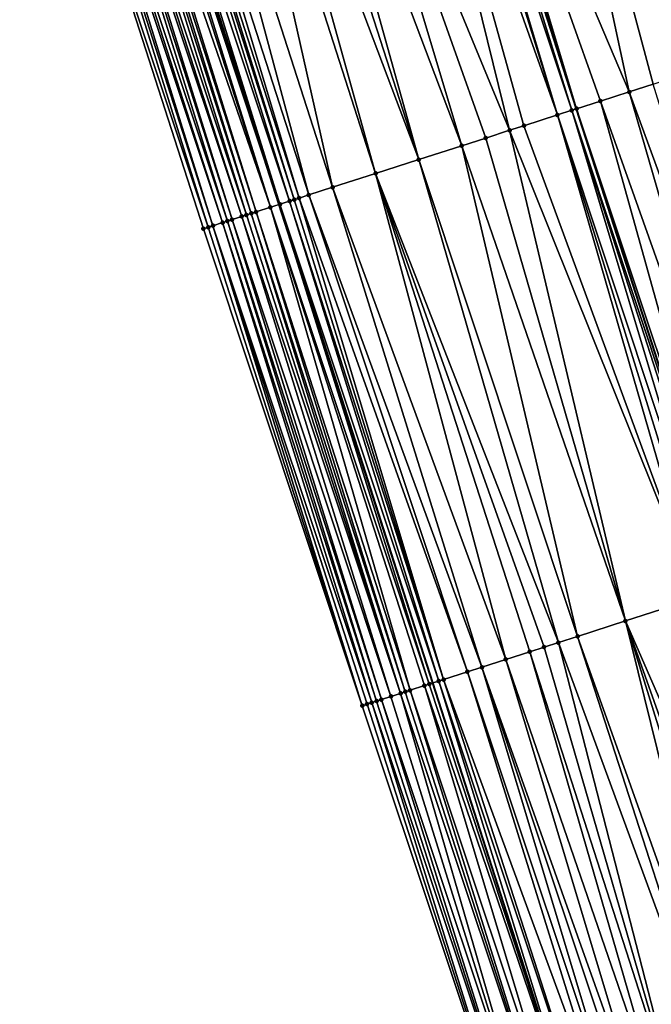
# Model space of a CAD drawing. Header units: feet. Extents: x 2004186 to 2014793, y 836912 to 864902.
# Tile 793 of 974: x 2004984 to 2005009, y 857539 to 857578. Entities that reach past the tile are written whole.
import ezdxf

# ---------------------------------------------------------------- set-up
doc = ezdxf.new("R2010")
doc.units = ezdxf.units.FT
doc.header["$LTSCALE"] = 100
doc.header["$MEASUREMENT"] = 0
for name, color, linetype, lineweight in [('EP_Travel Lane', 5, 'Continuous', 40), ('GPL_Skip Line', 2, 'Continuous', 40), ('Road Shots', 4, 'Continuous', 200), ('Road X-Section', 30, 'Continuous', 13)]:
    doc.layers.add(name, color=color, linetype=linetype, lineweight=lineweight)
doc.layers.add('I-77 SB_MM21-27-Surface-Border', color=7, linetype='Continuous')
doc.layers.add('I-77 SB_MM21-27-Surface-TIN', color=7, linetype='Continuous')

msp = doc.modelspace()

# ---------------------------------------------------------------- linework, layer by layer
at = {"layer": 'EP_Travel Lane'}
msp.add_polyline3d([(2005030.847943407, 857456.7306624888, 455.9393414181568), (2005024.733857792, 857475.7714701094, 456.197076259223), (2005018.619695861, 857494.8125154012, 456.434104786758), (2005012.505488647, 857513.8537017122, 456.6588402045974), (2005006.39124381, 857532.8950051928, 456.8733614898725), (2005000.276991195, 857551.9363328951, 457.0857844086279), (2004994.160556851, 857570.982678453, 457.2756111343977), (2004988.045636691, 857590.0240859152, 457.4602946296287), (2004981.930654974, 857609.0656850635, 457.6176577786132), (2004975.815672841, 857628.1072855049, 457.7748641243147), (2004969.700781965, 857647.1486017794, 457.9725395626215), (2004963.585732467, 857666.1904119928, 458.0998415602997), (2004957.470680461, 857685.2322300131, 458.2260439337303), (2004951.355542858, 857704.2743145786, 458.3142528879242), (2004945.147646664, 857723.2676227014, 458.3893533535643), (2004938.915284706, 857742.2717968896, 458.4708623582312)], dxfattribs=at)
at = {"layer": 'GPL_Skip Line'}
msp.add_polyline3d([(2005042.805789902, 857460.5830313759, 456.157909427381), (2005036.669414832, 857479.6168131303, 456.4030003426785), (2005030.532964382, 857498.6508287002, 456.6277087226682), (2005024.396535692, 857517.6847767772, 456.8583007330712), (2005018.260045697, 857536.7189150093, 457.0723161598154), (2005012.123514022, 857555.753182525, 457.2750614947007), (2005005.995224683, 857574.7901991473, 457.4710790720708), (2004999.86792123, 857593.827726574, 457.6421322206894), (2004993.740580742, 857612.8653690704, 457.7967889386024), (2004987.613235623, 857631.9030259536, 457.9493957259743), (2004981.485888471, 857650.9406891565, 458.1011020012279), (2004975.358526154, 857669.9783994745, 458.2460947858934), (2004969.231142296, 857689.016176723, 458.3815505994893), (2004963.103651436, 857708.0542864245, 458.4696348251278), (2004956.954004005, 857727.0851855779, 458.5624127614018), (2004950.800061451, 857746.1147352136, 458.6383412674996)], dxfattribs=at)
at = {"layer": 'I-77 SB_MM21-27-Surface-Border', "color": 3, "linetype": 'ByBlock', "lineweight": -2}
msp.add_polyline3d([(2005029.493789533, 857456.2948758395, 455.8774083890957), (2005023.91494271, 857475.507865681, 456.1647950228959), (2005017.016992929, 857494.2966897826, 456.3649287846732), (2005010.499782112, 857513.2081428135, 456.5744536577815), (2005003.79216816, 857532.0583857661, 456.7701760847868), (2004997.465243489, 857551.0314117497, 456.9618759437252), (2004991.144678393, 857570.0130367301, 457.142535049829), (2004985.017410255, 857589.050454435, 457.3292210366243), (2004978.890080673, 857608.0880630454, 457.4886890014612), (2004972.762734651, 857627.1257227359, 457.6409129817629), (2004966.825785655, 857646.2246112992, 457.7997255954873), (2004961.079227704, 857665.3847473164, 457.9624888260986), (2004955.523053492, 857684.6061534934, 458.1259900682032), (2004950.633910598, 857704.0422897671, 458.2838603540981), (2004943.82334371, 857722.8395100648, 458.3345819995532), (2004937.098498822, 857741.6844776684, 458.3956095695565)], dxfattribs=at)
at = {"layer": 'I-77 SB_MM21-27-Surface-TIN', "color": 128, "linetype": 'ByBlock', "lineweight": -2}
for points in [[(2005009.00592527, 857596.7699847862, 457.4929378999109), (2005007.6732968, 857596.3409144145, 457.5134199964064), (2005014.752490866, 857577.609825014, 457.3335510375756)], [(2005007.6732968, 857596.3409144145, 457.5134199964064), (2005006.53104693, 857595.9731301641, 457.5323505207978), (2005013.229486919, 857577.1194588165, 457.3569676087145)], [(2005007.6732968, 857596.3409144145, 457.5134199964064), (2005013.229486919, 857577.1194588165, 457.3569676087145), (2005014.752490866, 857577.609825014, 457.3335510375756)], [(2005006.53104693, 857595.9731301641, 457.5323505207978), (2005005.388786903, 857595.6053774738, 457.5467840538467), (2005012.087230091, 857576.7516961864, 457.3728175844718)], [(2005006.53104693, 857595.9731301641, 457.5323505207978), (2005012.087230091, 857576.7516961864, 457.3728175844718), (2005013.229486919, 857577.1194588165, 457.3569676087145)], [(2005005.388786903, 857595.6053774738, 457.5467840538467), (2005003.86578471, 857595.115005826, 457.570977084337), (2005011.325729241, 857576.5065095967, 457.3850232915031)], [(2005005.388786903, 857595.6053774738, 457.5467840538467), (2005011.325729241, 857576.5065095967, 457.3850232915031), (2005012.087230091, 857576.7516961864, 457.3728175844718)], [(2005003.86578471, 857595.115005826, 457.570977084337), (2005000.248674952, 857593.9503096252, 457.6374890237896), (2005008.089341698, 857575.4644943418, 457.4329432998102)], [(2005003.86578471, 857595.115005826, 457.570977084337), (2005009.041216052, 857575.7709828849, 457.4169300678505), (2005011.325729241, 857576.5065095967, 457.3850232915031)], [(2005003.86578471, 857595.115005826, 457.570977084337), (2005008.089341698, 857575.4644943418, 457.4329432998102), (2005009.041216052, 857575.7709828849, 457.4169300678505)], [(2005000.248674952, 857593.9503096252, 457.6374890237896), (2005000.058295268, 857593.8890268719, 457.6385606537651), (2005005.995224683, 857574.7901991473, 457.4710790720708)], [(2005000.248674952, 857593.9503096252, 457.6374890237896), (2005005.995224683, 857574.7901991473, 457.4710790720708), (2005006.947096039, 857575.0966970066, 457.4537384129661)], [(2005000.248674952, 857593.9503096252, 457.6374890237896), (2005006.947096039, 857575.0966970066, 457.4537384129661), (2005008.089341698, 857575.4644943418, 457.4329432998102)], [(2004999.29676139, 857593.6439429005, 457.6361441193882), (2004998.535220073, 857593.3988820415, 457.6304343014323), (2005005.233680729, 857574.5451464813, 457.4642018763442)], [(2004999.487159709, 857593.7051677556, 457.6433224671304), (2004999.29676139, 857593.6439429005, 457.6361441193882), (2005005.233680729, 857574.5451464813, 457.4642018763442)], [(2004999.487159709, 857593.7051677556, 457.6433224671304), (2005005.804841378, 857574.728927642, 457.4705479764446), (2004999.86792123, 857593.827726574, 457.6421322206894)], [(2004999.487159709, 857593.7051677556, 457.6433224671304), (2005005.233680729, 857574.5451464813, 457.4642018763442), (2005005.804841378, 857574.728927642, 457.4705479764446)], [(2005000.058295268, 857593.8890268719, 457.6385606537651), (2004999.86792123, 857593.827726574, 457.6421322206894), (2005005.995224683, 857574.7901991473, 457.4710790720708)], [(2005005.804841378, 857574.728927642, 457.4705479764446), (2005005.995224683, 857574.7901991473, 457.4710790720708), (2004999.86792123, 857593.827726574, 457.6421322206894)], [(2004998.535220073, 857593.3988820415, 457.6304343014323), (2004995.679386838, 857592.4800694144, 457.5854267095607), (2005003.329802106, 857573.9325730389, 457.4387127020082)], [(2004998.535220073, 857593.3988820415, 457.6304343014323), (2005003.900962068, 857574.1163563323, 457.4447549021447), (2005005.233680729, 857574.5451464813, 457.4642018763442)], [(2004998.535220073, 857593.3988820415, 457.6304343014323), (2005003.329802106, 857573.9325730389, 457.4387127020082), (2005003.900962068, 857574.1163563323, 457.4447549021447)], [(2004995.679386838, 857592.4800694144, 457.5854267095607), (2004994.346672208, 857592.0512667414, 457.5677641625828), (2005001.425923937, 857573.3199981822, 457.4134250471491)], [(2004995.679386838, 857592.4800694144, 457.5854267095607), (2005002.377861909, 857573.626289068, 457.4255762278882), (2005003.329802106, 857573.9325730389, 457.4387127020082)], [(2004995.679386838, 857592.4800694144, 457.5854267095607), (2005001.425923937, 857573.3199981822, 457.4134250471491), (2005002.377861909, 857573.626289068, 457.4255762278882)], [(2004994.346672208, 857592.0512667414, 457.5677641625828), (2004993.585114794, 857591.8062558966, 457.554927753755), (2004999.712418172, 857572.7687287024, 457.3838421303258)], [(2004994.346672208, 857592.0512667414, 457.5677641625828), (2004999.712418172, 857572.7687287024, 457.3838421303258), (2005001.425923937, 857573.3199981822, 457.4134250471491)], [(2004993.585114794, 857591.8062558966, 457.554927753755), (2004992.633167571, 857591.4999937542, 457.5386808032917), (2004999.712418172, 857572.7687287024, 457.3838421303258)], [(2004991.87160585, 857591.2549962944, 457.5239371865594), (2004990.158107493, 857590.7037037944, 457.4976342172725), (2004996.285389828, 857571.6662419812, 457.3172327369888)], [(2004992.633167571, 857591.4999937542, 457.5386808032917), (2004991.87160585, 857591.2549962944, 457.5239371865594), (2004997.998898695, 857572.2175018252, 457.3481886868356)], [(2004991.87160585, 857591.2549962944, 457.5239371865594), (2004996.285389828, 857571.6662419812, 457.3172327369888), (2004997.998898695, 857572.2175018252, 457.3481886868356)], [(2004992.633167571, 857591.4999937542, 457.5386808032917), (2004997.998898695, 857572.2175018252, 457.3481886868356), (2004999.712418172, 857572.7687287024, 457.3838421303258)], [(2004989.20617601, 857590.397392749, 457.4883555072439), (2004988.825396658, 857590.2748893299, 457.4816518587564), (2004994.952670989, 857571.2374523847, 457.2977070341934)], [(2004990.158107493, 857590.7037037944, 457.4976342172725), (2004989.20617601, 857590.397392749, 457.4883555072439), (2004995.333454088, 857571.359944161, 457.3060696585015)], [(2004989.20617601, 857590.397392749, 457.4883555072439), (2004994.952670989, 857571.2374523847, 457.2977070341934), (2004995.333454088, 857571.359944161, 457.3060696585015)], [(2004990.158107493, 857590.7037037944, 457.4976342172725), (2004995.333454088, 857571.359944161, 457.3060696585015), (2004996.285389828, 857571.6662419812, 457.3172327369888)], [(2004987.873415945, 857589.968731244, 457.4505778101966), (2004994.160556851, 857570.982678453, 457.2756111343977), (2004988.045636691, 857590.0240859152, 457.4602946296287)], [(2004988.063822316, 857590.0299310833, 457.4613206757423), (2004988.045636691, 857590.0240859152, 457.4602946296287), (2004994.160556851, 857570.982678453, 457.2756111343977)], [(2004988.254220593, 857590.0911560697, 457.4684803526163), (2004988.063822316, 857590.0299310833, 457.4613206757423), (2004994.191096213, 857570.9924954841, 457.2771841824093)], [(2004988.063822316, 857590.0299310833, 457.4613206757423), (2004994.160556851, 857570.982678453, 457.2756111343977), (2004994.191096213, 857570.9924954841, 457.2771841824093)], [(2004988.635000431, 857590.2136579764, 457.4753994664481), (2004988.254220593, 857590.0911560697, 457.4684803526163), (2004994.571885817, 857571.1149670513, 457.2884263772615)], [(2004988.254220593, 857590.0911560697, 457.4684803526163), (2004994.191096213, 857570.9924954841, 457.2771841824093), (2004994.571885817, 857571.1149670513, 457.2884263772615)], [(2004988.825396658, 857590.2748893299, 457.4816518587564), (2004988.635000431, 857590.2136579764, 457.4753994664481), (2004994.76227263, 857571.1762276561, 457.290510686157)], [(2004988.635000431, 857590.2136579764, 457.4753994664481), (2004994.571885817, 857571.1149670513, 457.2884263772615), (2004994.76227263, 857571.1762276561, 457.290510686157)], [(2004988.825396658, 857590.2748893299, 457.4816518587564), (2004994.76227263, 857571.1762276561, 457.290510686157), (2004994.952670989, 857571.2374523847, 457.2977070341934)], [(2004986.921433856, 857589.6625774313, 457.4188948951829), (2004986.540596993, 857589.5402526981, 457.386730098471), (2004992.858286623, 857570.5639878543, 457.2174807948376)], [(2004987.111835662, 857589.7237914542, 457.427616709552), (2004986.921433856, 857589.6625774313, 457.4188948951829), (2004993.048699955, 857570.6251660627, 457.231305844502)], [(2004986.921433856, 857589.6625774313, 457.4188948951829), (2004992.858286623, 857570.5639878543, 457.2174807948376), (2004993.048699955, 857570.6251660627, 457.231305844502)], [(2004987.302232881, 857589.7850197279, 457.434307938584), (2004987.111835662, 857589.7237914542, 457.427616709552), (2004993.23910325, 857570.6863754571, 457.2406871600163)], [(2004987.111835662, 857589.7237914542, 457.427616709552), (2004993.048699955, 857570.6251660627, 457.231305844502), (2004993.23910325, 857570.6863754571, 457.2406871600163)], [(2004987.683014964, 857589.9075146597, 457.4422209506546), (2004987.302232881, 857589.7850197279, 457.434307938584), (2004993.810287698, 857570.8700826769, 457.2575691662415)], [(2004987.302232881, 857589.7850197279, 457.434307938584), (2004993.23910325, 857570.6863754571, 457.2406871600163), (2004993.810287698, 857570.8700826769, 457.2575691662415)], [(2004987.873415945, 857589.968731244, 457.4505778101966), (2004987.683014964, 857589.9075146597, 457.4422209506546), (2004993.810287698, 857570.8700826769, 457.2575691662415)], [(2004987.873415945, 857589.968731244, 457.4505778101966), (2004993.810287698, 857570.8700826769, 457.2575691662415), (2004994.160556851, 857570.982678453, 457.2756111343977)], [(2004985.588591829, 857589.2341705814, 457.344831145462), (2004985.398211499, 857589.1728898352, 457.3456167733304), (2004991.525475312, 857570.1354855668, 457.157016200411)], [(2004985.778981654, 857589.2954218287, 457.3482488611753), (2004985.588591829, 857589.2341705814, 457.344831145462), (2004991.906246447, 857570.2580145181, 457.1600816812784)], [(2004985.588591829, 857589.2341705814, 457.344831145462), (2004991.525475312, 857570.1354855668, 457.157016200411), (2004991.906246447, 857570.2580145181, 457.1600816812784)], [(2004986.159778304, 857589.4178715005, 457.362611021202), (2004985.778981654, 857589.2954218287, 457.3482488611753), (2004992.096639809, 857570.319254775, 457.1650653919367)], [(2004985.778981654, 857589.2954218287, 457.3482488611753), (2004991.906246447, 857570.2580145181, 457.1600816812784), (2004992.096639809, 857570.319254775, 457.1650653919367)], [(2004986.350183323, 857589.4790755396, 457.3727554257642), (2004986.159778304, 857589.4178715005, 457.362611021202), (2004992.287041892, 857570.3804679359, 457.1739100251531)], [(2004986.159778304, 857589.4178715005, 457.362611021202), (2004992.096639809, 857570.319254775, 457.1650653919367), (2004992.287041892, 857570.3804679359, 457.1739100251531)], [(2004986.540596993, 857589.5402526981, 457.386730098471), (2004986.350183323, 857589.4790755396, 457.3727554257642), (2004992.66786867, 857570.5028240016, 457.2016101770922)], [(2004986.350183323, 857589.4790755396, 457.3727554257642), (2004992.287041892, 857570.3804679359, 457.1739100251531), (2004992.66786867, 857570.5028240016, 457.2016101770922)], [(2004986.540596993, 857589.5402526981, 457.386730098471), (2004992.66786867, 857570.5028240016, 457.2016101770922), (2004992.858286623, 857570.5639878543, 457.2174807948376)], [(2004985.398211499, 857589.1728898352, 457.3456167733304), (2004985.017410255, 857589.050454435, 457.3292210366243), (2004991.335079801, 857570.0742519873, 457.1510809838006)], [(2004985.017410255, 857589.050454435, 457.3292210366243), (2004991.144678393, 857570.0130367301, 457.142535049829), (2004991.335079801, 857570.0742519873, 457.1510809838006)], [(2004985.398211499, 857589.1728898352, 457.3456167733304), (2004991.335079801, 857570.0742519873, 457.1510809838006), (2004991.525475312, 857570.1354855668, 457.157016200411)], [(2005009.041216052, 857575.7709828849, 457.4169300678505), (2005008.089341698, 857575.4644943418, 457.4329432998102), (2005014.978560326, 857556.6744377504, 457.2114350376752)], [(2005008.089341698, 857575.4644943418, 457.4329432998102), (2005006.947096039, 857575.0966970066, 457.4537384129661), (2005013.646205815, 857556.2445173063, 457.2412441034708)], [(2005008.089341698, 857575.4644943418, 457.4329432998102), (2005013.646205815, 857556.2445173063, 457.2412441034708), (2005014.978560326, 857556.6744377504, 457.2114350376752)], [(2005005.804841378, 857574.728927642, 457.4705479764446), (2005005.233680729, 857574.5451464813, 457.4642018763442), (2005011.552419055, 857555.5691973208, 457.2646124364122)], [(2005005.804841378, 857574.728927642, 457.4705479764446), (2005012.123514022, 857555.753182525, 457.2750614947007), (2005005.995224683, 857574.7901991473, 457.4710790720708)], [(2005005.804841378, 857574.728927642, 457.4705479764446), (2005011.933174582, 857555.6917748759, 457.2784867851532), (2005012.123514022, 857555.753182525, 457.2750614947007)], [(2005005.804841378, 857574.728927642, 457.4705479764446), (2005011.552419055, 857555.5691973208, 457.2646124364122), (2005011.933174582, 857555.6917748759, 457.2784867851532)], [(2005006.947096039, 857575.0966970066, 457.4537384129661), (2005005.995224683, 857574.7901991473, 457.4710790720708), (2005012.313853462, 857555.814590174, 457.27163620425)], [(2005012.313853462, 857555.814590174, 457.27163620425), (2005005.995224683, 857574.7901991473, 457.4710790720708), (2005012.123514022, 857555.753182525, 457.2750614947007)], [(2005006.947096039, 857575.0966970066, 457.4537384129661), (2005012.313853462, 857555.814590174, 457.27163620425), (2005013.646205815, 857556.2445173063, 457.2412441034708)], [(2005005.233680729, 857574.5451464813, 457.4642018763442), (2005003.900962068, 857574.1163563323, 457.4447549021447), (2005010.791018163, 857555.3237005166, 457.266650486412)], [(2005005.233680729, 857574.5451464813, 457.4642018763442), (2005011.17173423, 857555.4464004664, 457.269855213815), (2005011.552419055, 857555.5691973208, 457.2646124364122)], [(2005005.233680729, 857574.5451464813, 457.4642018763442), (2005010.791018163, 857555.3237005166, 457.266650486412), (2005011.17173423, 857555.4464004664, 457.269855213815)], [(2005003.329802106, 857573.9325730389, 457.4387127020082), (2005002.377861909, 857573.626289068, 457.4255762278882), (2005007.935592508, 857554.4036219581, 457.2277024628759)], [(2005003.900962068, 857574.1163563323, 457.4447549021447), (2005003.329802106, 857573.9325730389, 457.4387127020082), (2005010.791018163, 857555.3237005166, 457.266650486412)], [(2005003.329802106, 857573.9325730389, 457.4387127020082), (2005007.935592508, 857554.4036219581, 457.2277024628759), (2005010.791018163, 857555.3237005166, 457.266650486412)], [(2005002.377861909, 857573.626289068, 457.4255762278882), (2005001.425923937, 857573.3199981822, 457.4134250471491), (2005007.935592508, 857554.4036219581, 457.2277024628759)], [(2005001.425923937, 857573.3199981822, 457.4134250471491), (2004999.712418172, 857572.7687287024, 457.3838421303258), (2005006.031970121, 857553.7902526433, 457.2003082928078)], [(2005001.425923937, 857573.3199981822, 457.4134250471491), (2005006.031970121, 857553.7902526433, 457.2003082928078), (2005007.935592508, 857554.4036219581, 457.2277024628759)], [(2004999.712418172, 857572.7687287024, 457.3838421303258), (2004997.998898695, 857572.2175018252, 457.3481886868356), (2005005.270503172, 857553.5449607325, 457.1844850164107)], [(2004999.712418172, 857572.7687287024, 457.3838421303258), (2005005.270503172, 857553.5449607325, 457.1844850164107), (2005006.031970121, 857553.7902526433, 457.2003082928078)], [(2004997.998898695, 857572.2175018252, 457.3481886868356), (2004996.285389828, 857571.6662419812, 457.3172327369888), (2005003.176492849, 857552.8703341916, 457.1474031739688)], [(2004997.998898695, 857572.2175018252, 457.3481886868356), (2005004.699416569, 857553.3609495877, 457.1762972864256), (2005005.270503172, 857553.5449607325, 457.1844850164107)], [(2004997.998898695, 857572.2175018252, 457.3481886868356), (2005004.128317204, 857553.1769780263, 457.1646589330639), (2005004.699416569, 857553.3609495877, 457.1762972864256)], [(2004997.998898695, 857572.2175018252, 457.3481886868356), (2005003.176492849, 857552.8703341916, 457.1474031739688), (2005004.128317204, 857553.1769780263, 457.1646589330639)], [(2004996.285389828, 857571.6662419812, 457.3172327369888), (2004995.333454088, 857571.359944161, 457.3060696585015), (2005002.224684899, 857552.5636394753, 457.1345829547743)], [(2004996.285389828, 857571.6662419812, 457.3172327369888), (2005002.224684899, 857552.5636394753, 457.1345829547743), (2005003.176492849, 857552.8703341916, 457.1474031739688)], [(2004994.952670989, 857571.2374523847, 457.2977070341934), (2004994.76227263, 857571.1762276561, 457.290510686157), (2005000.701751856, 857552.0730530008, 457.1031676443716)], [(2004995.333454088, 857571.359944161, 457.3060696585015), (2004994.952670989, 857571.2374523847, 457.2977070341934), (2005001.653601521, 857552.3796183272, 457.1272672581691)], [(2004994.952670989, 857571.2374523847, 457.2977070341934), (2005000.701751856, 857552.0730530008, 457.1031676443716), (2005001.653601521, 857552.3796183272, 457.1272672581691)], [(2004995.333454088, 857571.359944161, 457.3060696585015), (2005001.653601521, 857552.3796183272, 457.1272672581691), (2005002.224684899, 857552.5636394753, 457.1345829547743)], [(2004993.810287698, 857570.8700826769, 457.2575691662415), (2004993.23910325, 857570.6863754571, 457.2406871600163), (2004999.369130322, 857551.643960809, 457.0607748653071)], [(2004993.810287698, 857570.8700826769, 457.2575691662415), (2005000.130605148, 857551.8892282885, 457.0787279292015), (2004994.160556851, 857570.982678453, 457.2756111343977)], [(2004993.810287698, 857570.8700826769, 457.2575691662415), (2004999.94023196, 857551.8279253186, 457.0730279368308), (2005000.130605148, 857551.8892282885, 457.0787279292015)], [(2004993.810287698, 857570.8700826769, 457.2575691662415), (2004999.369130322, 857551.643960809, 457.0607748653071), (2004999.94023196, 857551.8279253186, 457.0730279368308)], [(2004994.191096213, 857570.9924954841, 457.2771841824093), (2004994.160556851, 857570.982678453, 457.2756111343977), (2005000.276991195, 857551.9363328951, 457.0857844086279)], [(2005000.130605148, 857551.8892282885, 457.0787279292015), (2005000.276991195, 857551.9363328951, 457.0857844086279), (2004994.160556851, 857570.982678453, 457.2756111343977)], [(2004994.571885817, 857571.1149670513, 457.2884263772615), (2004994.191096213, 857570.9924954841, 457.2771841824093), (2005000.511377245, 857552.0117544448, 457.0970828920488)], [(2004994.191096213, 857570.9924954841, 457.2771841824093), (2005000.276991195, 857551.9363328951, 457.0857844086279), (2005000.511377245, 857552.0117544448, 457.0970828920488)], [(2004994.76227263, 857571.1762276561, 457.290510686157), (2004994.571885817, 857571.1149670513, 457.2884263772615), (2005000.701751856, 857552.0730530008, 457.1031676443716)], [(2004994.571885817, 857571.1149670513, 457.2884263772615), (2005000.511377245, 857552.0117544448, 457.0970828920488), (2005000.701751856, 857552.0730530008, 457.1031676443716)], [(2004992.66786867, 857570.5028240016, 457.2016101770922), (2004992.287041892, 857570.3804679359, 457.1739100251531), (2004998.607542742, 857551.3990430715, 457.0123334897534)], [(2004992.858286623, 857570.5639878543, 457.2174807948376), (2004992.66786867, 857570.5028240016, 457.2016101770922), (2004998.988355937, 857551.5214417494, 457.0418012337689)], [(2004992.66786867, 857570.5028240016, 457.2016101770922), (2004998.607542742, 857551.3990430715, 457.0123334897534), (2004998.988355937, 857551.5214417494, 457.0418012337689)], [(2004993.048699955, 857570.6251660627, 457.231305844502), (2004992.858286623, 857570.5639878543, 457.2174807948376), (2004998.988355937, 857551.5214417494, 457.0418012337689)], [(2004993.23910325, 857570.6863754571, 457.2406871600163), (2004993.048699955, 857570.6251660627, 457.231305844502), (2004999.178751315, 857551.5826758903, 457.0535012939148)], [(2004993.048699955, 857570.6251660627, 457.231305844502), (2004998.988355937, 857551.5214417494, 457.0418012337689), (2004999.178751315, 857551.5826758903, 457.0535012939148)], [(2004993.23910325, 857570.6863754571, 457.2406871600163), (2004999.178751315, 857551.5826758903, 457.0535012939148), (2004999.369130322, 857551.643960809, 457.0607748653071)], [(2004991.335079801, 857570.0742519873, 457.1510809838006), (2004991.144678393, 857570.0130367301, 457.142535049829), (2004997.465243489, 857551.0314117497, 456.9618759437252)], [(2004991.525475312, 857570.1354855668, 457.157016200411), (2004991.335079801, 857570.0742519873, 457.1510809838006), (2004997.465243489, 857551.0314117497, 456.9618759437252)], [(2004991.906246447, 857570.2580145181, 457.1600816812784), (2004991.525475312, 857570.1354855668, 457.157016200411), (2004997.845982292, 857551.1540411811, 456.9712280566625)], [(2004991.525475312, 857570.1354855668, 457.157016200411), (2004997.655620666, 857551.092702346, 456.9686545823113), (2004997.845982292, 857551.1540411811, 456.9712280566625)], [(2004991.525475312, 857570.1354855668, 457.157016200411), (2004997.465243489, 857551.0314117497, 456.9618759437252), (2004997.655620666, 857551.092702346, 456.9686545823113)], [(2004992.096639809, 857570.319254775, 457.1650653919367), (2004991.906246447, 857570.2580145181, 457.1600816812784), (2004998.036353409, 857551.2153505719, 456.9763682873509)], [(2004991.906246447, 857570.2580145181, 457.1600816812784), (2004997.845982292, 857551.1540411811, 456.9712280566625), (2004998.036353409, 857551.2153505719, 456.9763682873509)], [(2004992.287041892, 857570.3804679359, 457.1739100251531), (2004992.096639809, 857570.319254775, 457.1650653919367), (2004998.226740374, 857551.2766108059, 456.9857937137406)], [(2004992.096639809, 857570.319254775, 457.1650653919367), (2004998.036353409, 857551.2153505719, 456.9763682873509), (2004998.226740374, 857551.2766108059, 456.9857937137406)], [(2004992.287041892, 857570.3804679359, 457.1739100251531), (2004998.226740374, 857551.2766108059, 456.9857937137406), (2004998.607542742, 857551.3990430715, 457.0123334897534)], [(2005010.791018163, 857555.3237005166, 457.266650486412), (2005007.935592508, 857554.4036219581, 457.2277024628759), (2005015.975719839, 857535.9828066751, 457.045121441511)], [(2005007.935592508, 857554.4036219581, 457.2277024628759), (2005006.031970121, 857553.7902526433, 457.2003082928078), (2005012.739564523, 857534.9400703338, 456.9992905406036)], [(2005007.935592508, 857554.4036219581, 457.2277024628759), (2005014.643180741, 857535.5534587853, 457.0250178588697), (2005015.975719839, 857535.9828066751, 457.045121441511)], [(2005007.935592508, 857554.4036219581, 457.2277024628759), (2005013.881735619, 857535.3080991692, 457.0150961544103), (2005014.643180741, 857535.5534587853, 457.0250178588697)], [(2005007.935592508, 857554.4036219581, 457.2277024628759), (2005012.739564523, 857534.9400703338, 456.9992905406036), (2005013.881735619, 857535.3080991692, 457.0150961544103)], [(2005005.270503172, 857553.5449607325, 457.1844850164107), (2005004.699416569, 857553.3609495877, 457.1762972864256), (2005010.264802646, 857534.1428539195, 456.9494064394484)], [(2005006.031970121, 857553.7902526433, 457.2003082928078), (2005005.270503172, 857553.5449607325, 457.1844850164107), (2005012.168466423, 857534.7560948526, 456.9879934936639)], [(2005005.270503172, 857553.5449607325, 457.1844850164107), (2005010.264802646, 857534.1428539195, 456.9494064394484), (2005012.168466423, 857534.7560948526, 456.9879934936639)], [(2005006.031970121, 857553.7902526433, 457.2003082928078), (2005012.168466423, 857534.7560948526, 456.9879934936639), (2005012.739564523, 857534.9400703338, 456.9992905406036)], [(2005004.128317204, 857553.1769780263, 457.1646589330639), (2005003.176492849, 857552.8703341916, 457.1474031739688), (2005009.693718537, 857533.9588350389, 456.9418926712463)], [(2005004.699416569, 857553.3609495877, 457.1762972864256), (2005004.128317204, 857553.1769780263, 457.1646589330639), (2005010.264802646, 857534.1428539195, 456.9494064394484)], [(2005004.128317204, 857553.1769780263, 457.1646589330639), (2005009.693718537, 857533.9588350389, 456.9418926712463), (2005010.264802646, 857534.1428539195, 456.9494064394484)], [(2005003.176492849, 857552.8703341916, 457.1474031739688), (2005002.224684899, 857552.5636394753, 457.1345829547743), (2005008.932248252, 857533.7135534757, 456.9251668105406)], [(2005003.176492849, 857552.8703341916, 457.1474031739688), (2005008.932248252, 857533.7135534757, 456.9251668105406), (2005009.693718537, 857533.9588350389, 456.9418926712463)], [(2005001.653601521, 857552.3796183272, 457.1272672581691), (2005000.701751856, 857552.0730530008, 457.1031676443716), (2005007.599723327, 857533.2841616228, 456.9088956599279)], [(2005002.224684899, 857552.5636394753, 457.1345829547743), (2005001.653601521, 857552.3796183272, 457.1272672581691), (2005007.980450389, 857533.4068274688, 456.9150736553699)], [(2005001.653601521, 857552.3796183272, 457.1272672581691), (2005007.599723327, 857533.2841616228, 456.9088956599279), (2005007.980450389, 857533.4068274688, 456.9150736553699)], [(2005002.224684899, 857552.5636394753, 457.1345829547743), (2005008.55152223, 857533.5908844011, 456.9192702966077), (2005008.932248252, 857533.7135534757, 456.9251668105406)], [(2005002.224684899, 857552.5636394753, 457.1345829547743), (2005007.980450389, 857533.4068274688, 456.9150736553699), (2005008.55152223, 857533.5908844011, 456.9192702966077)], [(2005000.511377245, 857552.0117544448, 457.0970828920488), (2005000.276991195, 857551.9363328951, 457.0857844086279), (2005006.39124381, 857532.8950051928, 456.8733614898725)], [(2005000.701751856, 857552.0730530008, 457.1031676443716), (2005000.511377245, 857552.0117544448, 457.0970828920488), (2005006.838227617, 857533.0389589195, 456.8852952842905)], [(2005000.511377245, 857552.0117544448, 457.0970828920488), (2005006.39124381, 857532.8950051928, 456.8733614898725), (2005006.838227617, 857533.0389589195, 456.8852952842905)], [(2005000.701751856, 857552.0730530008, 457.1031676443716), (2005006.838227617, 857533.0389589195, 456.8852952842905), (2005007.599723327, 857533.2841616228, 456.9088956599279)], [(2004999.178751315, 857551.5826758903, 457.0535012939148), (2004998.988355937, 857551.5214417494, 457.0418012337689), (2005005.315243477, 857532.5485309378, 456.840062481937)], [(2004999.369130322, 857551.643960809, 457.0607748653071), (2004999.178751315, 857551.5826758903, 457.0535012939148), (2005005.315243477, 857532.5485309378, 456.840062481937)], [(2004999.94023196, 857551.8279253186, 457.0730279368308), (2004999.369130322, 857551.643960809, 457.0607748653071), (2005005.696002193, 857532.6710985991, 456.8547995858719)], [(2004999.369130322, 857551.643960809, 457.0607748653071), (2005005.315243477, 857532.5485309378, 456.840062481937), (2005005.696002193, 857532.6710985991, 456.8547995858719)], [(2005000.130605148, 857551.8892282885, 457.0787279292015), (2004999.94023196, 857551.8279253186, 457.0730279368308), (2005006.39124381, 857532.8950051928, 456.8733614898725)], [(2004999.94023196, 857551.8279253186, 457.0730279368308), (2005005.696002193, 857532.6710985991, 456.8547995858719), (2005006.39124381, 857532.8950051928, 456.8733614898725)], [(2005000.130605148, 857551.8892282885, 457.0787279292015), (2005006.39124381, 857532.8950051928, 456.8733614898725), (2005000.276991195, 857551.9363328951, 457.0857844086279)], [(2004998.036353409, 857551.2153505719, 456.9763682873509), (2004997.845982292, 857551.1540411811, 456.9712280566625), (2005004.172910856, 857532.1810031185, 456.7805814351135)], [(2004998.226740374, 857551.2766108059, 456.9857937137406), (2004998.036353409, 857551.2153505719, 456.9763682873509), (2005004.172910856, 857532.1810031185, 456.7805814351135)], [(2004998.607542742, 857551.3990430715, 457.0123334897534), (2004998.226740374, 857551.2766108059, 456.9857937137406), (2005004.553674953, 857532.303554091, 456.7967733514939)], [(2004998.226740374, 857551.2766108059, 456.9857937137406), (2005004.172910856, 857532.1810031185, 456.7805814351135), (2005004.553674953, 857532.303554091, 456.7967733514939)], [(2004998.988355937, 857551.5214417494, 457.0418012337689), (2004998.607542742, 857551.3990430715, 457.0123334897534), (2005004.553674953, 857532.303554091, 456.7967733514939)], [(2004998.988355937, 857551.5214417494, 457.0418012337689), (2005004.553674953, 857532.303554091, 456.7967733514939), (2005005.315243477, 857532.5485309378, 456.840062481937)], [(2004997.655620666, 857551.092702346, 456.9686545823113), (2004997.465243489, 857551.0314117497, 456.9618759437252), (2005003.79216816, 857532.0583857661, 456.7701760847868)], [(2004997.845982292, 857551.1540411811, 456.9712280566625), (2004997.655620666, 857551.092702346, 456.9686545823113), (2005003.79216816, 857532.0583857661, 456.7701760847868)], [(2004997.845982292, 857551.1540411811, 456.9712280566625), (2005003.79216816, 857532.0583857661, 456.7701760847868), (2005004.172910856, 857532.1810031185, 456.7805814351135)]]:
    msp.add_3dface(points, dxfattribs=at)
at = {"layer": 'Road Shots', "lineweight": 100}
for p in [(2005008.089341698, 857575.4644943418, 457.4329432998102), (2005005.804841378, 857574.728927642, 457.4705479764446), (2005005.995224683, 857574.7901991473, 457.4710790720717), (2005006.947096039, 857575.0966970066, 457.4537384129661), (2005005.233680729, 857574.5451464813, 457.4642018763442), (2005003.329802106, 857573.9325730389, 457.4387127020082), (2005003.900962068, 857574.1163563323, 457.4447549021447), (2005002.377861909, 857573.626289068, 457.4255762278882), (2005001.425923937, 857573.3199981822, 457.4134250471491), (2004999.712418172, 857572.7687287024, 457.3838421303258), (2004997.998898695, 857572.2175018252, 457.3481886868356), (2004996.285389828, 857571.6662419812, 457.3172327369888), (2004994.952670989, 857571.2374523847, 457.2977070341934), (2004995.333454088, 857571.359944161, 457.3060696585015), (2004993.810287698, 857570.8700826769, 457.2575691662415), (2004994.191096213, 857570.9924954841, 457.2771841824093), (2004994.571885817, 857571.1149670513, 457.2884263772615), (2004994.76227263, 857571.1762276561, 457.290510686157), (2004992.66786867, 857570.5028240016, 457.2016101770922), (2004992.858286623, 857570.5639878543, 457.2174807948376), (2004993.048699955, 857570.6251660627, 457.231305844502), (2004993.23910325, 857570.6863754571, 457.2406871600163), (2004991.144678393, 857570.0130367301, 457.142535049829), (2004991.335079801, 857570.0742519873, 457.1510809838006), (2004991.525475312, 857570.1354855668, 457.157016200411), (2004991.906246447, 857570.2580145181, 457.1600816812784), (2004992.096639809, 857570.319254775, 457.1650653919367), (2004992.287041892, 857570.3804679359, 457.1739100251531), (2005007.935592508, 857554.4036219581, 457.2277024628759), (2005005.270503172, 857553.5449607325, 457.1844850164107), (2005006.031970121, 857553.7902526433, 457.2003082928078), (2005004.128317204, 857553.1769780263, 457.1646589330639), (2005004.699416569, 857553.3609495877, 457.1762972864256), (2005003.176492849, 857552.8703341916, 457.1474031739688), (2005001.653601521, 857552.3796183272, 457.1272672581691), (2005002.224684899, 857552.5636394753, 457.1345829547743), (2005000.511377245, 857552.0117544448, 457.0970828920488), (2005000.701751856, 857552.0730530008, 457.1031676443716), (2004999.178751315, 857551.5826758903, 457.0535012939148), (2004999.369130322, 857551.643960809, 457.0607748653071), (2004999.94023196, 857551.8279253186, 457.0730279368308), (2005000.130605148, 857551.8892282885, 457.0787279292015), (2004998.036353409, 857551.2153505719, 456.9763682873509), (2004998.226740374, 857551.2766108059, 456.9857937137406), (2004998.607542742, 857551.3990430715, 457.0123334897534), (2004998.988355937, 857551.5214417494, 457.0418012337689), (2004997.465243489, 857551.0314117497, 456.9618759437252), (2004997.655620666, 857551.092702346, 456.9686545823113), (2004997.845982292, 857551.1540411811, 456.9712280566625)]:
    msp.add_point(p, dxfattribs=at)
at = {"layer": 'Road X-Section', "extrusion": (-0.3063678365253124, 0.9518846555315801, 0.007372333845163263), "elevation": 202046.3074135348, "flags": 128}
msp.add_lwpolyline([(-2171311.1822605, -1032.438352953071), (-2171311.3822605, -1032.429806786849), (-2171311.5822605, -1032.423871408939), (-2171311.9822605, -1032.420805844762), (-2171312.1822605, -1032.415821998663), (-2171312.3822605, -1032.406977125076), (-2171312.7822605, -1032.379276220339), (-2171312.9822605, -1032.363405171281), (-2171313.1822605, -1032.349579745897), (-2171313.3822605, -1032.340198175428), (-2171313.9822605, -1032.323315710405), (-2171314.3822605, -1032.303700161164), (-2171314.7822605, -1032.292457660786), (-2171314.9822605, -1032.290373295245), (-2171315.1822605, -1032.283176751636), (-2171315.5822605, -1032.274813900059), (-2171316.5822605, -1032.263650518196), (-2171318.3822605, -1032.232693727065), (-2171320.1822605, -1032.19703931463), (-2171321.9822605, -1032.167455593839), (-2171322.9822605, -1032.155304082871), (-2171323.9822605, -1032.142167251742), (-2171324.5822605, -1032.1361248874), (-2171325.9822605, -1032.116677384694), (-2171326.5822605, -1032.110331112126), (-2171326.7822605, -1032.109800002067), (-2171327.7822605, -1032.127141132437), (-2171328.982260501, -1032.147936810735), (-2171329.9822605, -1032.163950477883), (-2171332.3822605, -1032.195858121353), (-2171333.1822605, -1032.208064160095), (-2171334.3822605, -1032.223914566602), (-2171335.9822605, -1032.24733177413), (-2171336.7822605, -1032.257152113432), (-2171337.182260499, -1032.264936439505), (-2171337.9822605, -1032.292199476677), (-2171338.1822605, -1032.300966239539), (-2171338.3822605, -1032.320515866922), (-2171338.5822605, -1032.342991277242), (-2171339.1822605, -1032.385579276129), (-2171339.5822605, -1032.429109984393), (-2171340.1822605, -1032.479354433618), (-2171340.5822605, -1032.509289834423), (-2171340.7822605, -1032.517428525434), (-2171341.182260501, -1032.541323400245), (-2171341.3822605, -1032.5537824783)], dxfattribs=at)
at = {"layer": 'Road X-Section', "extrusion": (-0.3068194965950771, 0.9516914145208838, 0.0120518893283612), "elevation": 200957.1484016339, "flags": 128}
msp.add_lwpolyline([(-2171409.951813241, -1965.094154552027), (-2171410.151813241, -1965.087375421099), (-2171410.351813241, -1965.08480175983), (-2171410.551813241, -1965.079661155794), (-2171410.751813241, -1965.070235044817), (-2171411.151813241, -1965.04369334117), (-2171411.551813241, -1965.014223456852), (-2171411.751813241, -1965.002522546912), (-2171411.951813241, -1964.995248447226), (-2171412.551813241, -1964.982994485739), (-2171412.751813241, -1964.977294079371), (-2171413.151813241, -1964.958937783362), (-2171413.351813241, -1964.952852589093), (-2171414.35181324, -1964.928751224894), (-2171414.951813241, -1964.921434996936), (-2171415.951813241, -1964.908613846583), (-2171416.951813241, -1964.89135683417), (-2171417.551813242, -1964.879717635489), (-2171418.151813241, -1964.871529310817), (-2171418.951813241, -1964.855704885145), (-2171420.951813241, -1964.828308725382), (-2171423.951813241, -1964.789357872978), (-2171424.351813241, -1964.786152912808), (-2171424.751813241, -1964.791396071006), (-2171425.151813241, -1964.777520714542), (-2171425.551813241, -1964.784371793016), (-2171426.951813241, -1964.814766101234), (-2171428.351813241, -1964.84457733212), (-2171428.751813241, -1964.853263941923), (-2171431.551813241, -1964.890048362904), (-2171432.151813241, -1964.895614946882), (-2171433.151813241, -1964.91362596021), (-2171433.751813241, -1964.926805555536), (-2171433.951813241, -1964.932056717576), (-2171434.951813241, -1964.948484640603), (-2171435.351813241, -1964.959895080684), (-2171435.951813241, -1964.973343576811), (-2171436.551813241, -1964.991570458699), (-2171436.751813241, -1965.002838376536), (-2171436.951813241, -1965.019484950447), (-2171437.551813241, -1965.059650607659), (-2171437.751813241, -1965.074846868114), (-2171438.351813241, -1965.132737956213), (-2171438.551813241, -1965.149630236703), (-2171439.151813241, -1965.190511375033), (-2171439.551813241, -1965.209933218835), (-2171439.951813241, -1965.239552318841)], dxfattribs=at)
at = {"layer": 'Road X-Section', "extrusion": (-0.3068195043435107, 0.9516914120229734, 0.01205188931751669), "elevation": 200937.1307238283, "flags": 128}
msp.add_lwpolyline([(-2171410.153449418, -1965.044597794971), (-2171410.553449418, -1965.034191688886), (-2171410.953449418, -1965.017998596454), (-2171411.753449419, -1964.974706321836), (-2171412.153449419, -1964.959968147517), (-2171413.353449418, -1964.92947023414), (-2171414.153449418, -1964.905868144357), (-2171414.553449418, -1964.8996897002), (-2171415.153449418, -1964.895492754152), (-2171415.553449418, -1964.889595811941), (-2171416.353449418, -1964.872868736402), (-2171416.953449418, -1964.865354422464), (-2171418.953449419, -1964.826764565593), (-2171419.553449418, -1964.815466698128), (-2171420.753449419, -1964.799659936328), (-2171421.553449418, -1964.789737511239), (-2171422.953449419, -1964.769632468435), (-2171423.753449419, -1964.760190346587), (-2171424.353449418, -1964.750974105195), (-2171424.753449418, -1964.74769621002), (-2171425.153449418, -1964.741646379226), (-2171425.553449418, -1964.743225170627), (-2171427.753449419, -1964.780192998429), (-2171428.953449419, -1964.80138549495), (-2171429.553449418, -1964.811151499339), (-2171430.353449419, -1964.820645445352), (-2171431.353449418, -1964.839841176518), (-2171432.153449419, -1964.848893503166), (-2171432.753449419, -1964.859579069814), (-2171433.753449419, -1964.88520217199), (-2171434.753449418, -1964.903302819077), (-2171435.353449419, -1964.915841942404), (-2171435.753449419, -1964.924332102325), (-2171436.553449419, -1964.947915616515), (-2171436.753449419, -1964.960085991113), (-2171437.153449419, -1964.998613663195), (-2171437.353449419, -1965.012082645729), (-2171437.553449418, -1965.021536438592), (-2171437.753449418, -1965.036151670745), (-2171438.753449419, -1965.117301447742), (-2171438.953449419, -1965.130214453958), (-2171439.353449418, -1965.151490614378), (-2171439.953449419, -1965.195039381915)], dxfattribs=at)

doc.saveas('drawing.dxf')
